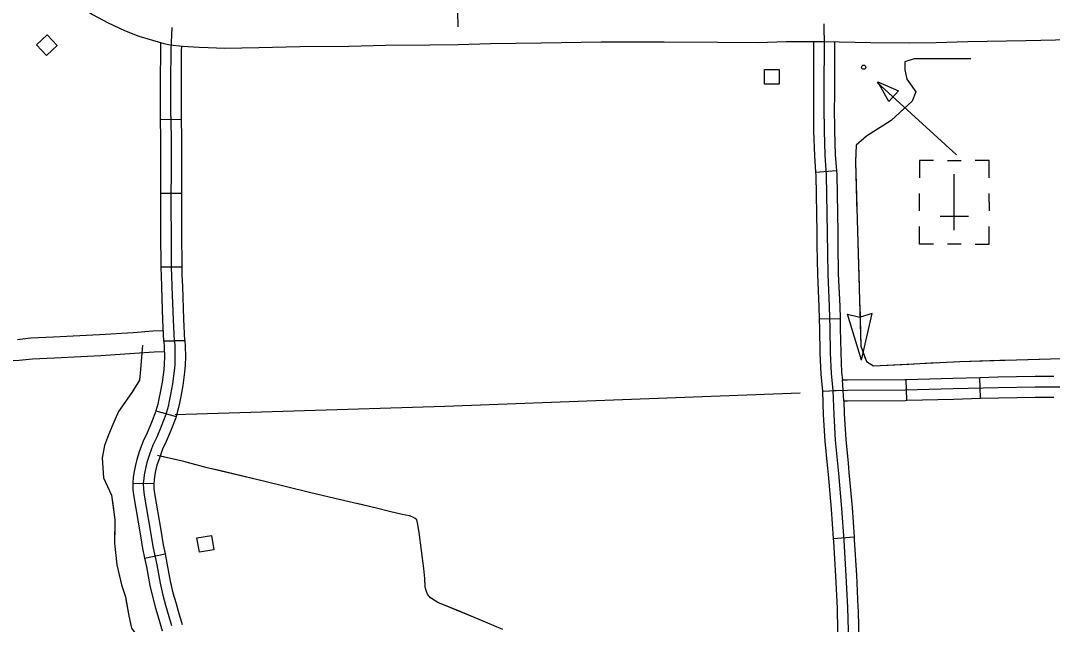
# Model space of a CAD drawing. Extents: x 1084508 to 1142749, y 1057638 to 1093403.
# Drawn here: x 1116121 to 1118442, y 1063634 to 1064991 of the extents above; entities that cross this region are included whole.
import ezdxf

# ---------------------------------------------------------------- set-up
doc = ezdxf.new("R2010")
doc.units = 0
for name, color, linetype in [('Level 10', 7, 'Continuous'), ('Level 32', 7, 'Continuous'), ('Level 43', 7, 'Continuous'), ('Level 45', 7, 'Continuous'), ('Level 46', 7, 'Continuous'), ('Level 5', 7, 'Continuous'), ('Level 56', 7, 'Continuous'), ('Level 57', 7, 'Continuous')]:
    doc.layers.add(name, color=color, linetype=linetype)

msp = doc.modelspace()

# ---------------------------------------------------------------- linework, layer by layer
at = {"layer": 'Level 10'}
for points in [[(1116156.6, 1065120), (1116159.8, 1065115.7), (1116181.7, 1065088.6), (1116202.3, 1065067.3), (1116224.5, 1065047.8), (1116249.6, 1065027.5), (1116266.3, 1065015.8), (1116282.9, 1065005.2), (1116317.5, 1064986.2), (1116354.6, 1064968.6), (1116386.6, 1064956.3), (1116417.3, 1064947), (1116443, 1064939.6), (1116457.5, 1064936.8)], [(1117926.9, 1064944.3), (1118033.7, 1064941.7), (1118119.5, 1064940.9), (1118180.1, 1064942.2), (1118251.8, 1064944.1), (1118382.3, 1064946.7), (1118482.6, 1064948.3), (1118641.4, 1064951.2), (1118722.9, 1064953.3), (1118864.3, 1064957.1), (1118996, 1064958.1), (1119117.7, 1064960.9), (1119274.3, 1064965.3), (1119348.8, 1064967), (1119503.6, 1064969.4), (1119597.6, 1064972)], [(1116457.5, 1064936.8), (1116484.8, 1064933.9), (1116522.5, 1064931.2), (1116542.6, 1064930.6), (1116580.4, 1064929.4), (1116656.8, 1064930.9), (1116749.2, 1064932.8), (1116859.5, 1064933.9), (1116941.4, 1064935.8), (1117041.3, 1064936.9), (1117105, 1064937.7)], [(1117105, 1064937.7), (1117177.6, 1064939.4), (1117291.8, 1064941), (1117426.8, 1064943.3), (1117568.9, 1064943.6), (1117689, 1064942.3), (1117779.7, 1064942), (1117843.3, 1064943.9), (1117926.9, 1064944.3)]]:
    msp.add_lwpolyline(points, dxfattribs=at)
at = {"layer": 'Level 32'}
for p, q in [((1116482.9, 1064768.5), (1116435.8, 1064767.8)), ((1116483.4, 1064602.4), (1116436.3, 1064602.5)), ((1116484.2, 1064436.7), (1116437.1, 1064436.7)), ((1116443.3, 1064270), (1116490.3, 1064272.2)), ((1116490.3, 1064272.2), (1116443.3, 1064270)), ((1118114.3, 1064137.3), (1118113, 1064184.3)), ((1118280, 1064141.9), (1118278.7, 1064188.9)), ((1116425.3, 1064113.4), (1116470.8, 1064101.2)), ((1116373.2, 1063950.3), (1116420.3, 1063950.9)), ((1116399.7, 1063782.4), (1116445.8, 1063791.8))]:
    msp.add_line(p, q, dxfattribs=at)
for points in [[(1117095.4, 1065688.7), (1117095.3, 1065669.4), (1117096.1, 1065642.8), (1117098.4, 1065604.4), (1117098.2, 1065582), (1117097.1, 1065565.3), (1117096.2, 1065550.5), (1117097, 1065522.2), (1117098, 1065452.3), (1117100.6, 1065367.1), (1117101.9, 1065227.7), (1117102.2, 1065143.1), (1117103.3, 1065079.2), (1117103.4, 1065046.5), (1117103.4, 1065011.3), (1117104.1, 1064977)], [(1116466.8, 1064271.1), (1116464.6, 1064318.5), (1116461.9, 1064392.7), (1116460.9, 1064419.2), (1116460.6, 1064433.9), (1116460.6, 1064459.6), (1116460.2, 1064490.2), (1116459.8, 1064590.1), (1116460, 1064655.8), (1116459.9, 1064728.8), (1116459, 1064791.2), (1116458.9, 1064855.4), (1116459.4, 1064924.3), (1116461.7, 1064975.8)], [(1116435.8, 1064767.8), (1116435.5, 1064791), (1116435.3, 1064855.5), (1116435.9, 1064924.9), (1116436.3, 1064934.9)], [(1116436.3, 1064934.9), (1116436.6, 1064941.4)], [(1116482.9, 1064768.5), (1116482.6, 1064791.4), (1116482.4, 1064855.3), (1116483, 1064923.7), (1116483.4, 1064932.9)], [(1116483.4, 1064932.9), (1116483.4, 1064934)], [(1116436.3, 1064602.5), (1116436.5, 1064655.8), (1116436.4, 1064728.6), (1116435.8, 1064767.8)], [(1116483.4, 1064602.4), (1116483.6, 1064655.8), (1116483.4, 1064729), (1116482.9, 1064768.5)], [(1116437.1, 1064436.7), (1116437.1, 1064459.4), (1116436.6, 1064490), (1116436.3, 1064590), (1116436.3, 1064602.5)], [(1116484.2, 1064436.7), (1116484.2, 1064459.7), (1116483.7, 1064490.5), (1116483.4, 1064590.1), (1116483.4, 1064602.4)], [(1116443.3, 1064270), (1116441.1, 1064317.6), (1116438.4, 1064391.8), (1116437.4, 1064418.5), (1116437.1, 1064433.7), (1116437.1, 1064436.7)], [(1116490.3, 1064272.2), (1116488.1, 1064319.5), (1116485.4, 1064393.5), (1116484.4, 1064419.8), (1116484.2, 1064434.2), (1116484.2, 1064436.7)], [(1116466.8, 1064271.1), (1116467.4, 1064258), (1116467.9, 1064236), (1116467.6, 1064217.1), (1116466.4, 1064203.5), (1116462.2, 1064174.7), (1116458, 1064150.4), (1116455, 1064135.6), (1116452.4, 1064123.4), (1116447.6, 1064105.5), (1116437.1, 1064078.4), (1116427, 1064054.7), (1116418.6, 1064036.3), (1116410.7, 1064015.5), (1116404.8, 1063997.7), (1116401.6, 1063983.8), (1116398.8, 1063969.7), (1116397.7, 1063961.2), (1116396.8, 1063950.8), (1116396.9, 1063937.5), (1116398.5, 1063924), (1116413.1, 1063841.1), (1116418.4, 1063808.4), (1116426.9, 1063767.1), (1116434.4, 1063725.9), (1116440.8, 1063699), (1116447, 1063676.5), (1116454, 1063651.6), (1116460.4, 1063631)], [(1116443.3, 1064270), (1116443.9, 1064257.2), (1116444.3, 1064235.9), (1116444, 1064218.3), (1116443, 1064206.2), (1116438.9, 1064178.3), (1116434.9, 1064154.7), (1116431.9, 1064140.4), (1116429.5, 1064128.8), (1116425.3, 1064113.4)], [(1116490.3, 1064272.2), (1116491, 1064258.7), (1116491.4, 1064236), (1116491.1, 1064216), (1116489.8, 1064200.8), (1116485.4, 1064171), (1116481.1, 1064146), (1116478, 1064130.8), (1116475.3, 1064117.9), (1116470.8, 1064101.2)], [(1118278.7, 1064188.9), (1118319.4, 1064190.1), (1118403, 1064191.5), (1118445.1, 1064191.4)], [(1117948, 1064159.1), (1117980.9, 1064159.8), (1118110.7, 1064160.7), (1118218.5, 1064163.7), (1118319.9, 1064166.5), (1118403.2, 1064167.9), (1118503.3, 1064167.9)], [(1117969.4, 1064183.1), (1117980.5, 1064183.3), (1118110.3, 1064184.3), (1118113, 1064184.3)], [(1117972.5, 1064136.1), (1117971.5, 1064160), (1117969.4, 1064183.1)], [(1118113, 1064184.3), (1118217.8, 1064187.3), (1118278.7, 1064188.9)], [(1118280, 1064141.9), (1118320.4, 1064143), (1118403.4, 1064144.4), (1118445, 1064144.4)], [(1117972.5, 1064136.1), (1117981.2, 1064136.2), (1118111.1, 1064137.2), (1118114.3, 1064137.3)], [(1118114.3, 1064137.3), (1118219.1, 1064140.2), (1118280, 1064141.9)], [(1116425.3, 1064113.4), (1116425.2, 1064112.8), (1116415.3, 1064087.3), (1116405.5, 1064064.2), (1116396.8, 1064045.4), (1116388.6, 1064023.4), (1116382.1, 1064004.1), (1116378.5, 1063988.7), (1116375.6, 1063973.6), (1116374.3, 1063963.9), (1116373.2, 1063951.7), (1116373.2, 1063950.4)], [(1116470.8, 1064101.2), (1116470, 1064098.2), (1116458.9, 1064069.6), (1116448.6, 1064045.1), (1116440.3, 1064027.2), (1116432.9, 1064007.6), (1116427.4, 1063991.3), (1116424.6, 1063979), (1116422.1, 1063965.9), (1116421.1, 1063958.6), (1116420.3, 1063949.9), (1116420.3, 1063950.9)], [(1116373.2, 1063950.3), (1116373.4, 1063936), (1116375.2, 1063920.6), (1116389.9, 1063837.2), (1116395.3, 1063804.1), (1116399.7, 1063782.4)], [(1116420.3, 1063950.9), (1116420.4, 1063939.1), (1116421.8, 1063927.5), (1116436.3, 1063845), (1116441.6, 1063812.6), (1116445.8, 1063791.8)], [(1116399.7, 1063782.4), (1116403.8, 1063762.6), (1116411.4, 1063721.1), (1116418, 1063693.1), (1116424.3, 1063670.2), (1116431.4, 1063644.9), (1116438, 1063623.9), (1116439.6, 1063619)], [(1116445.8, 1063791.8), (1116450, 1063771.5), (1116457.5, 1063730.7), (1116463.6, 1063704.8), (1116469.7, 1063682.9), (1116476.6, 1063658.3), (1116482.9, 1063638.2), (1116484.4, 1063633.6)]]:
    msp.add_lwpolyline(points, dxfattribs=at)
at = {"layer": 'Level 43'}
for p, q in [((1118012.1, 1064227.8), (1117981.1, 1064330.9)), ((1117981.1, 1064330.9), (1118009, 1064324.3)), ((1118036.8, 1064332.6), (1118009.4, 1064324.3)), ((1118012.1, 1064227.8), (1118036.8, 1064332.6))]:
    msp.add_line(p, q, dxfattribs=at)
for points in [[(1118258.4, 1064904.9), (1118130.6, 1064904.9), (1118110, 1064898.7), (1118110, 1064880.1), (1118114.1, 1064859.5), (1118134.7, 1064830.6), (1118126.5, 1064810), (1118079.1, 1064766.7), (1118023.4, 1064731.6), (1118000.7, 1064711), (1117998.7, 1064673.9), (1118011.2, 1064258.9), (1118023.4, 1064224.5), (1118039.4, 1064214.6), (1118233.8, 1064224.9), (1119175.8, 1064252.6)], [(1118154.8, 1064904.9), (1118130.6, 1064904.9), (1118110, 1064898.7), (1118110, 1064880.1), (1118114.1, 1064859.5), (1118134.7, 1064830.6), (1118133.4, 1064827.4)], [(1118258.4, 1064904.9), (1118196.3, 1064904.9)], [(1118109.7, 1064794.7), (1118079.1, 1064766.7), (1118023.4, 1064731.6), (1118010.8, 1064720.2)], [(1117999.2, 1064683.3), (1117998.7, 1064673.9), (1118002.1, 1064559.1)], [(1118003.4, 1064517.6), (1118007.1, 1064393.4)], [(1118008.4, 1064352), (1118011.2, 1064258.9), (1118021.6, 1064229.5)], [(1116394.7, 1064261.2), (1116390.2, 1064206.3), (1116387.9, 1064182.8), (1116371.1, 1064154.8), (1116340.9, 1064112.2), (1116328.6, 1064083.1), (1116318.5, 1064059.6), (1116309.6, 1064036), (1116304, 1064008), (1116307.3, 1063963.2), (1116325.2, 1063924), (1116333.1, 1063869.1), (1116332, 1063816.4), (1116337.6, 1063767.1), (1116347.6, 1063722.3), (1116356.6, 1063695.4), (1116364.4, 1063652.8), (1116370, 1063624.8)], [(1116393.2, 1064243.5), (1116390.2, 1064206.3), (1116389.5, 1064199.3)], [(1118056.7, 1064215.5), (1118118.7, 1064218.8)], [(1118118.7, 1064218.8), (1118180.8, 1064222.1)], [(1118222.2, 1064224.2), (1118233.8, 1064224.9), (1118346.4, 1064228.2)], [(1118387.8, 1064229.4), (1118512.1, 1064233)], [(1116375.2, 1064161.5), (1116371.1, 1064154.8), (1116340.9, 1064112.2), (1116328.6, 1064083.1), (1116318.5, 1064059.6), (1116316, 1064053)], [(1116305, 1064013.2), (1116304, 1064008), (1116307.3, 1063963.2), (1116325.2, 1063924), (1116329.6, 1063893.3)], [(1117205.6, 1063621.8), (1117152.5, 1063644.7), (1117059.7, 1063682.5), (1117042.8, 1063693.1), (1117036.5, 1063701.1), (1117033.8, 1063707.4), (1117031.2, 1063717.4), (1117029.8, 1063736.6), (1117027.9, 1063758.8), (1117017.2, 1063839.8), (1117013.3, 1063861.7), (1117011.9, 1063868.6), (1117008.6, 1063871.6), (1117003, 1063874.9), (1116995.7, 1063877.6), (1116979.4, 1063880.9), (1116950.6, 1063887.2), (1116921.7, 1063894.5), (1116827.9, 1063916.7), (1116770.9, 1063930.3), (1116667.4, 1063955.5), (1116540.4, 1063985.7), (1116487.7, 1064000), (1116428.4, 1064013.6)], [(1116515, 1063992.6), (1116487.7, 1064000), (1116434.6, 1064012.1)], [(1116676.1, 1063953.4), (1116667.4, 1063955.5), (1116555.2, 1063982.2)], [(1116837.2, 1063914.5), (1116827.9, 1063916.7), (1116770.9, 1063930.3), (1116716.3, 1063943.6)], [(1116998.5, 1063876.6), (1116995.7, 1063877.6), (1116979.4, 1063880.9), (1116950.6, 1063887.2), (1116921.7, 1063894.5), (1116877.5, 1063905)], [(1116332.7, 1063852.1), (1116332, 1063816.4), (1116337.6, 1063767.1), (1116346.1, 1063729.1)], [(1117031, 1063720), (1117029.8, 1063736.6), (1117027.9, 1063758.8), (1117017.2, 1063839.8), (1117016.6, 1063843.4)], [(1116357.7, 1063689.4), (1116364.4, 1063652.8), (1116370, 1063624.8), (1116404.7, 1063577.6)], [(1117109.4, 1063662.3), (1117059.7, 1063682.5), (1117052.5, 1063687)], [(1117166.8, 1063638.6), (1117152.5, 1063644.7), (1117109.4, 1063662.3)]]:
    msp.add_lwpolyline(points, dxfattribs=at)
at = {"layer": 'Level 45'}
for p, q in [((1117909, 1064650.4), (1117956, 1064653.9)), ((1117917.2, 1064320.3), (1117964.3, 1064321.4)), ((1117924.4, 1064158.1), (1117971.5, 1064160)), ((1117948.8, 1063826.9), (1117995.7, 1063830.2))]:
    msp.add_line(p, q, dxfattribs=at)
for points in [[(1117927.8, 1064983.5), (1117928.3, 1064932.5), (1117928.1, 1064847.6), (1117927.7, 1064796.3), (1117928.2, 1064743.3), (1117929.9, 1064688.2), (1117933.1, 1064643.5), (1117935.4, 1064514.2), (1117936.7, 1064421.1), (1117940.1, 1064348), (1117941.3, 1064298.7), (1117942.2, 1064244), (1117944.3, 1064198), (1117948, 1064159.1)], [(1117904.6, 1064944.2), (1117904.7, 1064932.4), (1117904.5, 1064847.7), (1117904.3, 1064817.9)], [(1117951.7, 1064943.7), (1117951.8, 1064932.6), (1117951.6, 1064847.5), (1117951.4, 1064817.6)], [(1117904.3, 1064817.9), (1117904.2, 1064796.2), (1117904.7, 1064742.8), (1117906.4, 1064687), (1117909, 1064650.4)], [(1117951.4, 1064817.6), (1117951.3, 1064796.3), (1117951.8, 1064743.8), (1117953.4, 1064689.4), (1117956, 1064653.9)], [(1117956, 1064653.9), (1117956.7, 1064644.6), (1117958.9, 1064514.6), (1117959.3, 1064486.8)], [(1117909, 1064650.4), (1117909.6, 1064642.5), (1117911.9, 1064513.8), (1117912.3, 1064486.1)], [(1117912.3, 1064486.1), (1117913.2, 1064420.3), (1117916.6, 1064347.2), (1117917.2, 1064320.3)], [(1117959.3, 1064486.8), (1117960.3, 1064421.8), (1117963.6, 1064348.9), (1117964.3, 1064321.4)], [(1117917.2, 1064320.3), (1117917.8, 1064298.2), (1117918.6, 1064243.2), (1117920.9, 1064196.4), (1117924.4, 1064158.1)], [(1117964.3, 1064321.4), (1117964.8, 1064299.1), (1117965.7, 1064244.7), (1117967.8, 1064199.7), (1117969.4, 1064183.1)], [(1117924.4, 1064158.1), (1117926.6, 1064104.5), (1117930, 1064045.8), (1117935.2, 1063991.5)], [(1117948, 1064159.1), (1117950.1, 1064105.6), (1117953.5, 1064047.6), (1117960.7, 1063972.7), (1117967.7, 1063894.3), (1117972.7, 1063821.8), (1117977.5, 1063742.9), (1117980.9, 1063671.1), (1117983, 1063593.6)], [(1117972.5, 1064136.1), (1117973.6, 1064106.8), (1117977, 1064049.4), (1117982.1, 1063996)], [(1117935.2, 1063991.5), (1117937.2, 1063970.5), (1117944.2, 1063892.4), (1117948.8, 1063826.9)], [(1117982.1, 1063996), (1117984.1, 1063974.9), (1117991.1, 1063896.1), (1117995.7, 1063830.2)], [(1117948.8, 1063826.9), (1117949.2, 1063820.2), (1117954, 1063741.6), (1117957.4, 1063670.2), (1117957.6, 1063662.5)], [(1117995.7, 1063830.2), (1117996.2, 1063823.3), (1118001, 1063744.2), (1118004.4, 1063671.9), (1118004.6, 1063663.7)], [(1117957.6, 1063662.5), (1117959.4, 1063592.9), (1117961.7, 1063515.7), (1117962.3, 1063496.7)], [(1118004.6, 1063663.7), (1118006.5, 1063594.2), (1118008.8, 1063517.1), (1118009.4, 1063498.1)]]:
    msp.add_lwpolyline(points, dxfattribs=at)
at = {"layer": 'Level 46'}
for points in [[(1116442.2, 1064293.6), (1116418.6, 1064292.5), (1116374.1, 1064289.3), (1116298.3, 1064284.4), (1116254.3, 1064282), (1116194.5, 1064279.4), (1116143.6, 1064276.7), (1116113.8, 1064273.5)], [(1116444.1, 1064246.6), (1116421.4, 1064245.5), (1116377.3, 1064242.3), (1116301.1, 1064237.4), (1116256.6, 1064235), (1116196.8, 1064232.4), (1116147.3, 1064229.7), (1116117.6, 1064226.6), (1116034.5, 1064222), (1115931.3, 1064217.9), (1115866.8, 1064215.1), (1115807, 1064212.1), (1115777, 1064211.1), (1115713.9, 1064208.1), (1115676.3, 1064207.7), (1115675.2, 1064188.4), (1115674.5, 1064180.3), (1115674.4, 1064171.3), (1115650.8, 1064171.5), (1115627.3, 1064171.8)]]:
    msp.add_lwpolyline(points, dxfattribs=at)
at = {"layer": 'Level 5'}
msp.add_lwpolyline([(1116468.3, 1064105.3), (1117075.2, 1064124.4), (1117874.8, 1064154.3)], dxfattribs=at)
at = {"layer": 'Level 56'}
for points in [[(1116179, 1064912.8), (1116156.5, 1064936.5), (1116180.4, 1064959), (1116202.8, 1064935.3)], [(1117794.4, 1064848.3), (1117794.4, 1064880.9), (1117827.2, 1064880.9), (1117827.2, 1064848.3)], [(1116523.1, 1063795.8), (1116517.6, 1063828), (1116549.9, 1063833.6), (1116555.4, 1063801.4)]]:
    msp.add_lwpolyline(points, close=True, dxfattribs=at)
at = {"layer": 'Level 57'}
for p, q in [((1118073.8, 1064809.4), (1118049.1, 1064853.7)), ((1118049.1, 1064853.7), (1118095.4, 1064833.1)), ((1118095.4, 1064833.1), (1118073.8, 1064809.4)), ((1118205.6, 1064676.9), (1118237, 1064676.9)), ((1118221.1, 1064520), (1118221.1, 1064645.6)), ((1118142.7, 1064563.4), (1118142.7, 1064602.7)), ((1118299.6, 1064582.8), (1118299.6, 1064602.7)), ((1118221.1, 1064582.8), (1118221.1, 1064582.8)), ((1118221.1, 1064582.8), (1118221.1, 1064582.8)), ((1118299.6, 1064582.8), (1118299.6, 1064563.4)), ((1118189.8, 1064551.4), (1118252.8, 1064551.4)), ((1118237, 1064488.6), (1118205.6, 1064488.6))]:
    msp.add_line(p, q, dxfattribs=at)
for points in [[(1118226, 1064689.4), (1118047.7, 1064852.2)], [(1118174.1, 1064676.9), (1118142.7, 1064676.9), (1118142.7, 1064637.7)], [(1118299.6, 1064637.7), (1118299.6, 1064676.9), (1118268.2, 1064676.9)], [(1118174.1, 1064488.6), (1118142.7, 1064488.6), (1118142.7, 1064527.8)], [(1118268.2, 1064488.6), (1118299.6, 1064488.6), (1118299.6, 1064527.8)]]:
    msp.add_lwpolyline(points, dxfattribs=at)
msp.add_circle((1118017.2, 1064886.3), 4.71, dxfattribs=at)

doc.saveas('drawing.dxf')
